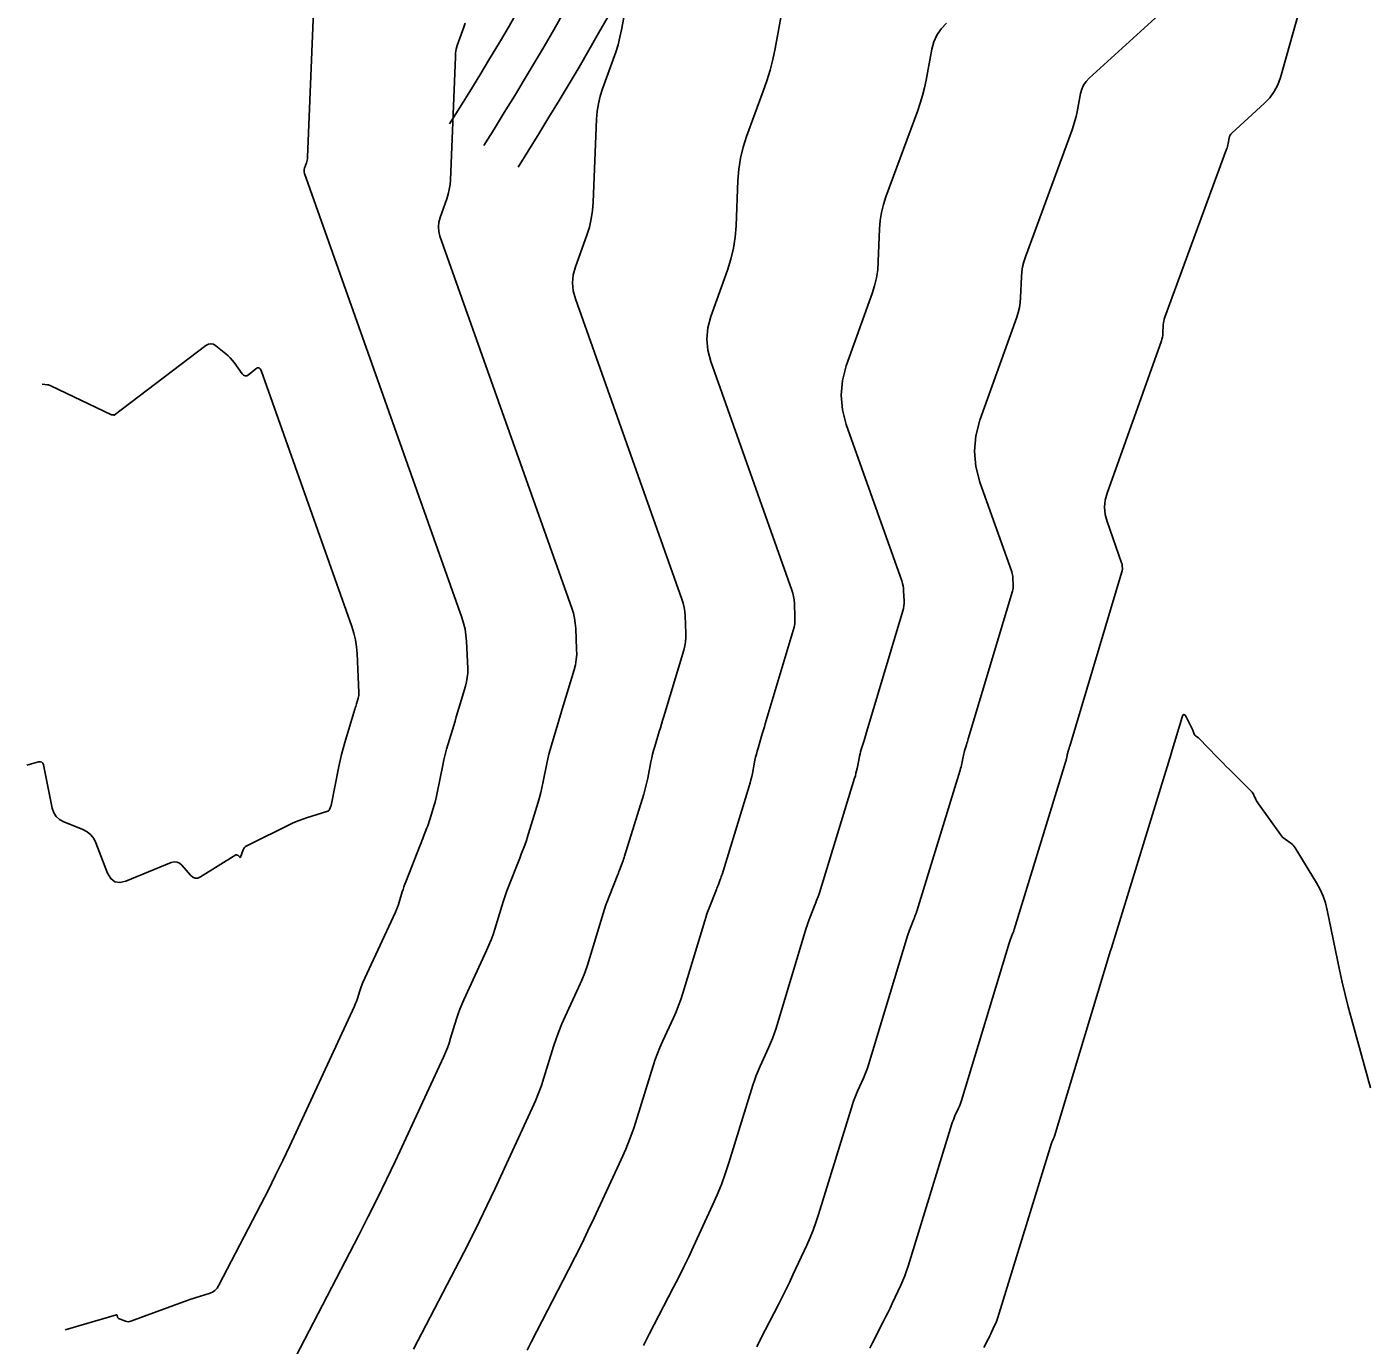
# Model space of a CAD drawing. Extents: x 658976 to 668726, y 639543 to 647196.
# Drawn here: x 661281.6 to 661381, y 640850.3 to 640947.8 of the extents above; entities that cross this region are included whole.
import ezdxf

# ---------------------------------------------------------------- set-up
doc = ezdxf.new("R2010")
doc.units = 0
for name, color, linetype in [('Ex_Major Contours', 7, 'Continuous'), ('Ex_Minor Contours', 7, 'Continuous'), ('R_Water', 7, 'Continuous')]:
    doc.layers.add(name, color=color, linetype=linetype)

msp = doc.modelspace()

# ---------------------------------------------------------------- linework, layer by layer
at = {"layer": 'Ex_Major Contours'}
for points in [[(661327.256, 640850.221), (661327.666, 640851.059), (661329.474, 640854.545), (661329.856, 640855.292), (661330.23, 640856.044), (661330.595, 640856.799), (661330.952, 640857.559), (661332.364, 640860.606), (661332.703, 640861.372), (661333.017, 640862.149), (661333.303, 640862.936), (661333.564, 640863.734), (661335.338, 640869.493), (661335.455, 640869.849), (661335.582, 640870.2), (661335.722, 640870.547), (661335.873, 640870.89), (661336.5, 640872.251), (661336.651, 640872.593), (661336.789, 640872.94), (661336.916, 640873.292), (661337.03, 640873.648), (661339.286, 640881.101), (661339.347, 640881.297), (661339.412, 640881.491), (661339.482, 640881.683), (661339.555, 640881.874), (661339.95, 640882.876), (661339.977, 640882.947), (661340.005, 640883.017), (661340.032, 640883.088), (661340.059, 640883.158), (661340.167, 640883.441), (661340.194, 640883.511), (661340.219, 640883.583), (661340.243, 640883.654), (661340.266, 640883.726), (661342.87, 640892.22), (661342.922, 640892.395), (661342.969, 640892.571), (661343.011, 640892.749), (661343.049, 640892.927), (661343.194, 640893.66), (661343.23, 640893.831), (661343.271, 640894), (661343.315, 640894.169), (661343.364, 640894.337), (661343.566, 640895.006), (661343.616, 640895.174), (661343.667, 640895.341), (661343.717, 640895.509), (661343.767, 640895.676), (661346.436, 640904.59), (661346.482, 640904.771), (661346.513, 640904.953), (661346.528, 640905.138), (661346.527, 640905.325), (661346.494, 640906.075), (661346.479, 640906.262), (661346.45, 640906.445), (661346.408, 640906.626), (661346.352, 640906.805), (661342.249, 640918.393), (661341.961, 640919.476), (661341.867, 640920.558), (661341.964, 640921.64), (661342.254, 640922.722), (661344.161, 640928.064), (661344.344, 640928.643), (661344.481, 640929.231), (661344.574, 640929.827), (661344.621, 640930.433), (661344.719, 640932.872), (661344.767, 640933.477), (661344.861, 640934.073), (661345.002, 640934.659), (661345.189, 640935.237), (661347.534, 640941.619), (661347.723, 640942.169), (661347.889, 640942.726), (661348.032, 640943.289), (661348.151, 640943.858), (661348.583, 640946.148), (661348.731, 640946.698), (661348.96, 640947.203), (661349.269, 640947.663), (661349.659, 640948.078)], [(661282.764, 640921.369), (661283.165, 640921.317), (661283.231, 640921.306), (661283.295, 640921.29), (661283.359, 640921.268), (661283.42, 640921.242), (661287.902, 640919.095), (661287.916, 640919.089), (661287.931, 640919.087), (661287.945, 640919.087), (661287.96, 640919.089), (661288.034, 640919.109), (661288.041, 640919.11), (661288.048, 640919.11), (661288.055, 640919.107), (661288.061, 640919.103), (661288.086, 640919.083), (661288.092, 640919.079), (661288.098, 640919.077), (661288.104, 640919.078), (661288.11, 640919.082), (661294.892, 640924.218), (661295.076, 640924.323), (661295.259, 640924.356), (661295.441, 640924.317), (661295.623, 640924.208), (661296.353, 640923.622), (661296.524, 640923.474), (661296.684, 640923.316), (661296.833, 640923.146), (661296.97, 640922.966), (661297.558, 640922.137), (661297.664, 640922.026), (661297.778, 640921.978), (661297.902, 640921.991), (661298.034, 640922.066), (661298.584, 640922.491), (661298.712, 640922.563), (661298.82, 640922.568), (661298.907, 640922.506), (661298.975, 640922.376), (661305.682, 640903.435), (661305.836, 640902.944), (661305.952, 640902.445), (661306.031, 640901.94), (661306.073, 640901.427), (661306.2, 640898.541), (661306.201, 640898.435), (661306.192, 640898.33), (661306.175, 640898.226), (661306.149, 640898.123), (661306.026, 640897.715), (661305.996, 640897.612), (661305.965, 640897.51), (661305.934, 640897.408), (661305.904, 640897.306), (661305.163, 640894.855), (661305.035, 640894.411), (661304.918, 640893.964), (661304.811, 640893.515), (661304.716, 640893.062), (661304.144, 640890.184), (661304.141, 640890.175), (661304.136, 640890.157), (661304.133, 640890.148), (661304.035, 640889.892), (661304.014, 640889.852), (661303.987, 640889.819), (661303.953, 640889.794), (661303.912, 640889.776), (661302.329, 640889.277), (661302.053, 640889.184), (661301.781, 640889.081), (661301.512, 640888.967), (661301.248, 640888.843), (661297.909, 640887.193), (661297.822, 640887.141), (661297.749, 640887.075), (661297.69, 640886.997), (661297.645, 640886.906), (661297.432, 640886.361), (661297.423, 640886.346), (661297.414, 640886.34), (661297.403, 640886.343), (661297.391, 640886.355), (661297.333, 640886.43), (661297.323, 640886.442), (661297.313, 640886.452), (661297.302, 640886.462), (661297.29, 640886.47), (661297.235, 640886.506), (661297.225, 640886.512), (661297.214, 640886.517), (661297.204, 640886.521), (661297.192, 640886.524), (661297.147, 640886.534), (661297.135, 640886.535), (661297.124, 640886.534), (661297.114, 640886.531), (661297.104, 640886.526), (661294.495, 640884.906), (661294.291, 640884.816), (661294.099, 640884.804), (661293.92, 640884.873), (661293.752, 640885.02), (661293.106, 640885.769), (661292.936, 640885.921), (661292.75, 640886.003), (661292.546, 640886.015), (661292.325, 640885.957), (661288.974, 640884.599), (661288.523, 640884.487), (661288.146, 640884.548), (661287.844, 640884.781), (661287.616, 640885.186), (661286.746, 640887.432), (661286.584, 640887.756), (661286.368, 640888.028), (661286.098, 640888.247), (661285.775, 640888.413), (661284.377, 640888.971), (661284.061, 640889.139), (661283.814, 640889.365), (661283.636, 640889.647), (661283.526, 640889.987), (661282.866, 640893.2), (661282.822, 640893.324), (661282.748, 640893.401), (661282.646, 640893.43), (661282.515, 640893.412), (661281.642, 640893.16)]]:
    msp.add_lwpolyline(points, dxfattribs=at)
at = {"layer": 'Ex_Minor Contours'}
for points in [[(661326.595, 640952.707), (661325.631, 640947.596), (661325.513, 640947.033), (661325.372, 640946.477), (661325.208, 640945.926), (661325.021, 640945.383), (661324.226, 640943.22), (661324.049, 640942.675), (661323.917, 640942.121), (661323.828, 640941.558), (661323.782, 640940.987), (661323.534, 640934.831), (661323.486, 640934.21), (661323.391, 640933.597), (661323.25, 640932.993), (661323.062, 640932.399), (661322.219, 640930.038), (661322.061, 640929.448), (661322.008, 640928.857), (661322.06, 640928.267), (661322.216, 640927.676), (661330.084, 640905.457), (661330.179, 640905.153), (661330.251, 640904.845), (661330.3, 640904.533), (661330.326, 640904.216), (661330.382, 640902.939), (661330.383, 640902.622), (661330.357, 640902.307), (661330.305, 640901.996), (661330.227, 640901.689), (661328.752, 640896.764), (661328.669, 640896.486), (661328.586, 640896.209), (661328.502, 640895.931), (661328.419, 640895.654), (661328.083, 640894.544), (661328.003, 640894.266), (661327.93, 640893.986), (661327.863, 640893.704), (661327.803, 640893.421), (661327.562, 640892.207), (661327.499, 640891.911), (661327.429, 640891.616), (661327.351, 640891.324), (661327.266, 640891.033), (661325.859, 640886.444), (661325.822, 640886.328), (661325.783, 640886.212), (661325.742, 640886.097), (661325.699, 640885.982), (661325.524, 640885.526), (661325.48, 640885.412), (661325.436, 640885.298), (661325.392, 640885.184), (661325.347, 640885.07), (661324.708, 640883.449), (661324.59, 640883.14), (661324.478, 640882.829), (661324.373, 640882.515), (661324.274, 640882.2), (661323.284, 640878.93), (661323.103, 640878.366), (661322.903, 640877.809), (661322.683, 640877.26), (661322.445, 640876.718), (661321.452, 640874.564), (661321.213, 640874.022), (661320.992, 640873.473), (661320.79, 640872.917), (661320.606, 640872.354), (661319.89, 640870.028), (661319.703, 640869.455), (661319.497, 640868.89), (661319.272, 640868.332), (661319.028, 640867.781), (661316.251, 640861.787), (661315.697, 640860.609), (661315.13, 640859.437), (661314.55, 640858.271), (661313.958, 640857.112), (661310.244, 640849.95)], [(661369.442, 640952.433), (661360.214, 640944.009), (661359.983, 640943.764), (661359.8, 640943.492), (661359.665, 640943.193), (661359.577, 640942.868), (661359.322, 640941.514), (661359.251, 640941.178), (661359.167, 640940.845), (661359.069, 640940.516), (661358.957, 640940.191), (661355.5, 640930.781), (661355.384, 640930.421), (661355.296, 640930.056), (661355.237, 640929.685), (661355.207, 640929.308), (661355.146, 640927.79), (661355.117, 640927.413), (661355.059, 640927.041), (661354.974, 640926.675), (661354.86, 640926.315), (661352.141, 640918.697), (661351.834, 640917.553), (661351.731, 640916.409), (661351.831, 640915.264), (661352.135, 640914.119), (661354.486, 640907.478), (661354.522, 640907.363), (661354.55, 640907.245), (661354.568, 640907.126), (661354.578, 640907.005), (661354.6, 640906.518), (661354.6, 640906.396), (661354.59, 640906.276), (661354.57, 640906.158), (661354.541, 640906.04), (661351.274, 640895.132), (661351.241, 640895.02), (661351.207, 640894.907), (661351.173, 640894.795), (661351.139, 640894.683), (661351.004, 640894.234), (661350.971, 640894.121), (661350.941, 640894.008), (661350.914, 640893.894), (661350.89, 640893.779), (661350.792, 640893.288), (661350.767, 640893.168), (661350.739, 640893.049), (661350.707, 640892.93), (661350.673, 640892.813), (661347.469, 640882.367), (661347.454, 640882.317), (661347.437, 640882.268), (661347.42, 640882.219), (661347.401, 640882.17), (661347.326, 640881.974), (661347.308, 640881.926), (661347.289, 640881.877), (661347.27, 640881.828), (661347.251, 640881.78), (661346.978, 640881.087), (661346.927, 640880.955), (661346.879, 640880.821), (661346.834, 640880.687), (661346.792, 640880.552), (661343.903, 640871.007), (661343.822, 640870.755), (661343.733, 640870.505), (661343.634, 640870.26), (661343.527, 640870.017), (661343.083, 640869.053), (661342.976, 640868.81), (661342.877, 640868.564), (661342.787, 640868.315), (661342.704, 640868.063), (661340.195, 640859.918), (661340.006, 640859.341), (661339.799, 640858.771), (661339.572, 640858.208), (661339.326, 640857.652), (661338.303, 640855.445), (661338.044, 640854.895), (661337.78, 640854.347), (661337.509, 640853.803), (661337.232, 640853.261), (661335.922, 640850.736), (661335.625, 640850.129)], [(661343.994, 640850.037), (661344.179, 640850.413), (661344.99, 640851.978), (661345.162, 640852.313), (661345.329, 640852.651), (661345.494, 640852.99), (661345.654, 640853.331), (661346.287, 640854.699), (661346.44, 640855.043), (661346.581, 640855.392), (661346.709, 640855.745), (661346.826, 640856.103), (661350.071, 640866.633), (661350.119, 640866.781), (661350.172, 640866.928), (661350.23, 640867.073), (661350.293, 640867.216), (661350.555, 640867.783), (661350.618, 640867.926), (661350.676, 640868.071), (661350.729, 640868.218), (661350.776, 640868.366), (661354.298, 640880.003), (661354.321, 640880.078), (661354.346, 640880.152), (661354.373, 640880.226), (661354.401, 640880.299), (661354.552, 640880.683), (661354.563, 640880.71), (661354.573, 640880.737), (661354.583, 640880.764), (661354.594, 640880.791), (661354.635, 640880.899), (661354.645, 640880.926), (661354.655, 640880.953), (661354.664, 640880.981), (661354.673, 640881.008), (661358.475, 640893.406), (661358.493, 640893.466), (661358.509, 640893.526), (661358.523, 640893.587), (661358.536, 640893.648), (661358.586, 640893.898), (661358.598, 640893.957), (661358.612, 640894.015), (661358.627, 640894.073), (661358.644, 640894.13), (661358.713, 640894.359), (661358.73, 640894.416), (661358.747, 640894.474), (661358.764, 640894.531), (661358.782, 640894.588), (661362.645, 640907.491), (661362.659, 640907.545), (661362.668, 640907.6), (661362.672, 640907.655), (661362.672, 640907.71), (661362.662, 640907.935), (661362.658, 640907.99), (661362.649, 640908.045), (661362.637, 640908.099), (661362.62, 640908.152), (661361.539, 640911.206), (661361.399, 640911.733), (661361.353, 640912.259), (661361.4, 640912.786), (661361.541, 640913.312), (661365.559, 640924.565), (661365.604, 640924.708), (661365.637, 640924.852), (661365.66, 640924.998), (661365.672, 640925.147), (661365.696, 640925.745), (661365.707, 640925.893), (661365.731, 640926.039), (661365.765, 640926.183), (661365.811, 640926.325), (661370.38, 640938.762), (661370.414, 640938.863), (661370.445, 640938.964), (661370.471, 640939.067), (661370.493, 640939.171), (661370.571, 640939.588), (661370.598, 640939.689), (661370.64, 640939.781), (661370.697, 640939.865), (661370.768, 640939.941), (661373.188, 640942.15), (661373.584, 640942.563), (661373.911, 640943.018), (661374.171, 640943.515), (661374.362, 640944.054), (661376.638, 640952.15)], [(661284.463, 640851.388), (661288.26, 640852.485), (661288.287, 640852.488), (661288.308, 640852.482), (661288.323, 640852.466), (661288.332, 640852.441), (661288.357, 640852.319), (661288.366, 640852.291), (661288.381, 640852.268), (661288.402, 640852.249), (661288.428, 640852.235), (661288.947, 640852.028), (661289.043, 640851.999), (661289.139, 640851.988), (661289.236, 640851.996), (661289.333, 640852.023), (661293.223, 640853.453), (661293.46, 640853.539), (661293.698, 640853.621), (661293.936, 640853.701), (661294.176, 640853.778), (661295.137, 640854.081), (661295.362, 640854.175), (661295.556, 640854.307), (661295.718, 640854.475), (661295.85, 640854.68), (661298.954, 640860.667), (661299.504, 640861.743), (661300.042, 640862.824), (661300.567, 640863.911), (661301.081, 640865.004), (661305.874, 640875.35), (661305.935, 640875.487), (661305.99, 640875.625), (661306.041, 640875.765), (661306.088, 640875.907), (661306.264, 640876.479), (661306.31, 640876.621), (661306.361, 640876.761), (661306.417, 640876.899), (661306.477, 640877.036), (661308.903, 640882.3), (661308.983, 640882.48), (661309.056, 640882.664), (661309.123, 640882.849), (661309.183, 640883.037), (661309.412, 640883.795), (661309.471, 640883.983), (661309.534, 640884.171), (661309.601, 640884.357), (661309.672, 640884.541), (661310.745, 640887.264), (661310.807, 640887.421), (661310.868, 640887.578), (661310.929, 640887.736), (661310.99, 640887.893), (661311.231, 640888.524), (661311.291, 640888.682), (661311.347, 640888.841), (661311.4, 640889.001), (661311.451, 640889.162), (661311.77, 640890.202), (661311.837, 640890.43), (661311.898, 640890.659), (661311.953, 640890.89), (661312.002, 640891.122), (661312.412, 640893.182), (661312.495, 640893.578), (661312.588, 640893.971), (661312.691, 640894.362), (661312.803, 640894.751), (661313.311, 640896.433), (661313.408, 640896.755), (661313.505, 640897.077), (661313.602, 640897.398), (661313.698, 640897.72), (661314.084, 640899.008), (661314.166, 640899.332), (661314.221, 640899.659), (661314.248, 640899.989), (661314.247, 640900.323), (661314.157, 640902.357), (661314.121, 640902.804), (661314.052, 640903.245), (661313.95, 640903.68), (661313.816, 640904.109), (661302.184, 640936.96), (661302.158, 640937.058), (661302.149, 640937.157), (661302.158, 640937.255), (661302.184, 640937.354), (661302.325, 640937.748), (661302.356, 640937.847), (661302.38, 640937.948), (661302.396, 640938.05), (661302.404, 640938.154), (661302.889, 640950.178)], [(661337.589, 640949.427), (661336.981, 640946.201), (661336.812, 640945.399), (661336.611, 640944.607), (661336.377, 640943.823), (661336.111, 640943.048), (661334.878, 640939.693), (661334.62, 640938.897), (661334.427, 640938.089), (661334.297, 640937.269), (661334.231, 640936.435), (661334.095, 640933.076), (661334.03, 640932.242), (661333.903, 640931.42), (661333.714, 640930.61), (661333.462, 640929.813), (661332.237, 640926.38), (661332.013, 640925.544), (661331.937, 640924.708), (661332.011, 640923.871), (661332.232, 640923.035), (661338.218, 640906.131), (661338.294, 640905.89), (661338.351, 640905.645), (661338.389, 640905.397), (661338.41, 640905.146), (661338.455, 640904.132), (661338.455, 640903.88), (661338.435, 640903.63), (661338.394, 640903.383), (661338.331, 640903.139), (661336.26, 640896.22), (661336.193, 640895.998), (661336.126, 640895.775), (661336.059, 640895.553), (661335.992, 640895.33), (661335.724, 640894.441), (661335.659, 640894.218), (661335.6, 640893.993), (661335.547, 640893.767), (661335.499, 640893.54), (661335.305, 640892.567), (661335.255, 640892.33), (661335.199, 640892.094), (661335.136, 640891.859), (661335.068, 640891.627), (661333.062, 640885.085), (661333.032, 640884.991), (661333.001, 640884.897), (661332.968, 640884.804), (661332.933, 640884.711), (661332.792, 640884.342), (661332.756, 640884.25), (661332.72, 640884.157), (661332.685, 640884.065), (661332.648, 640883.973), (661332.132, 640882.662), (661332.036, 640882.412), (661331.945, 640882.16), (661331.86, 640881.906), (661331.78, 640881.651), (661330.157, 640876.289), (661330.01, 640875.829), (661329.846, 640875.375), (661329.667, 640874.927), (661329.472, 640874.484), (661328.662, 640872.727), (661328.467, 640872.285), (661328.287, 640871.837), (661328.122, 640871.383), (661327.972, 640870.923), (661326.791, 640867.089), (661326.533, 640866.3), (661326.25, 640865.522), (661325.94, 640864.754), (661325.604, 640863.996), (661323.602, 640859.673), (661323.146, 640858.704), (661322.68, 640857.74), (661322.203, 640856.782), (661321.716, 640855.828), (661318.969, 640850.531), (661318.656, 640849.892)], [(661314.053, 640948.069), (661313.959, 640947.795), (661313.559, 640946.706), (661313.47, 640946.432), (661313.403, 640946.153), (661313.358, 640945.87), (661313.336, 640945.583), (661312.969, 640936.492), (661312.941, 640936.13), (661312.885, 640935.772), (661312.803, 640935.42), (661312.694, 640935.073), (661312.202, 640933.696), (661312.11, 640933.351), (661312.079, 640933.007), (661312.109, 640932.663), (661312.2, 640932.318), (661321.95, 640904.783), (661322.065, 640904.417), (661322.152, 640904.045), (661322.21, 640903.669), (661322.241, 640903.286), (661322.309, 640901.746), (661322.31, 640901.363), (661322.28, 640900.984), (661322.217, 640900.609), (661322.122, 640900.238), (661321.245, 640897.308), (661321.145, 640896.975), (661321.045, 640896.643), (661320.945, 640896.31), (661320.845, 640895.978), (661320.443, 640894.648), (661320.347, 640894.314), (661320.259, 640893.979), (661320.179, 640893.641), (661320.107, 640893.301), (661319.818, 640891.846), (661319.743, 640891.492), (661319.659, 640891.139), (661319.566, 640890.788), (661319.464, 640890.44), (661318.655, 640887.803), (661318.611, 640887.665), (661318.565, 640887.527), (661318.516, 640887.39), (661318.465, 640887.253), (661318.257, 640886.709), (661318.205, 640886.574), (661318.152, 640886.438), (661318.099, 640886.302), (661318.046, 640886.167), (661317.285, 640884.237), (661317.145, 640883.869), (661317.011, 640883.498), (661316.886, 640883.125), (661316.768, 640882.749), (661316.253, 640881.046), (661316.122, 640880.639), (661315.977, 640880.237), (661315.819, 640879.841), (661315.647, 640879.45), (661313.969, 640875.809), (661313.817, 640875.465), (661313.677, 640875.117), (661313.549, 640874.764), (661313.432, 640874.406), (661312.989, 640872.968), (661312.872, 640872.61), (661312.743, 640872.258), (661312.603, 640871.909), (661312.451, 640871.566), (661308.9, 640863.901), (661308.248, 640862.513), (661307.58, 640861.133), (661306.898, 640859.761), (661306.199, 640858.396), (661301.519, 640849.368)], [(661381.022, 640869.287), (661379.614, 640874.394), (661379.373, 640875.298), (661379.147, 640876.204), (661378.936, 640877.115), (661378.739, 640878.029), (661377.829, 640882.451), (661377.696, 640882.979), (661377.52, 640883.489), (661377.301, 640883.983), (661377.037, 640884.459), (661375.457, 640887.053), (661375.387, 640887.155), (661375.308, 640887.248), (661375.22, 640887.332), (661375.122, 640887.407), (661374.711, 640887.689), (661374.612, 640887.763), (661374.521, 640887.846), (661374.437, 640887.935), (661374.361, 640888.033), (661372.735, 640890.317), (661372.685, 640890.391), (661372.639, 640890.467), (661372.596, 640890.545), (661372.557, 640890.625), (661372.408, 640890.949), (661372.367, 640891.028), (661372.32, 640891.103), (661372.267, 640891.172), (661372.207, 640891.238), (661370.592, 640892.845), (661370.359, 640893.078), (661370.128, 640893.312), (661369.898, 640893.548), (661369.669, 640893.784), (661368.36, 640895.147), (661368.33, 640895.177), (661368.298, 640895.205), (661368.264, 640895.231), (661368.229, 640895.254), (661368.08, 640895.348), (661368.049, 640895.371), (661368.023, 640895.398), (661368.002, 640895.43), (661367.986, 640895.465), (661367.934, 640895.616), (661367.921, 640895.653), (661367.906, 640895.69), (661367.89, 640895.726), (661367.873, 640895.762), (661367.383, 640896.757), (661367.299, 640896.889), (661367.223, 640896.929), (661367.155, 640896.877), (661367.094, 640896.733), (661366.289, 640894.044), (661366.283, 640894.024), (661366.281, 640894.018), (661366.279, 640894.006), (661366.277, 640893.999), (661361.877, 640879.649), (661361.873, 640879.638), (661361.869, 640879.628), (661361.855, 640879.591), (661361.824, 640879.512), (661361.818, 640879.497), (661361.813, 640879.483), (661361.808, 640879.469), (661361.804, 640879.454), (661357.649, 640865.725), (661357.635, 640865.68), (661357.619, 640865.636), (661357.602, 640865.593), (661357.583, 640865.549), (661357.504, 640865.378), (661357.485, 640865.335), (661357.467, 640865.292), (661357.451, 640865.248), (661357.437, 640865.203), (661353.457, 640852.288), (661353.412, 640852.15), (661353.363, 640852.013), (661353.308, 640851.878), (661353.249, 640851.745), (661353.005, 640851.217), (661352.943, 640851.085), (661352.879, 640850.954), (661352.814, 640850.824), (661352.748, 640850.694), (661352.435, 640850.09)]]:
    msp.add_lwpolyline(points, dxfattribs=at)
at = {"layer": 'R_Water'}
for radius in [247, 250, 253]:
    msp.add_arc((661104.192, 641072.734), radius, 327.67108, 348.55644, dxfattribs=at)

doc.saveas('drawing.dxf')
